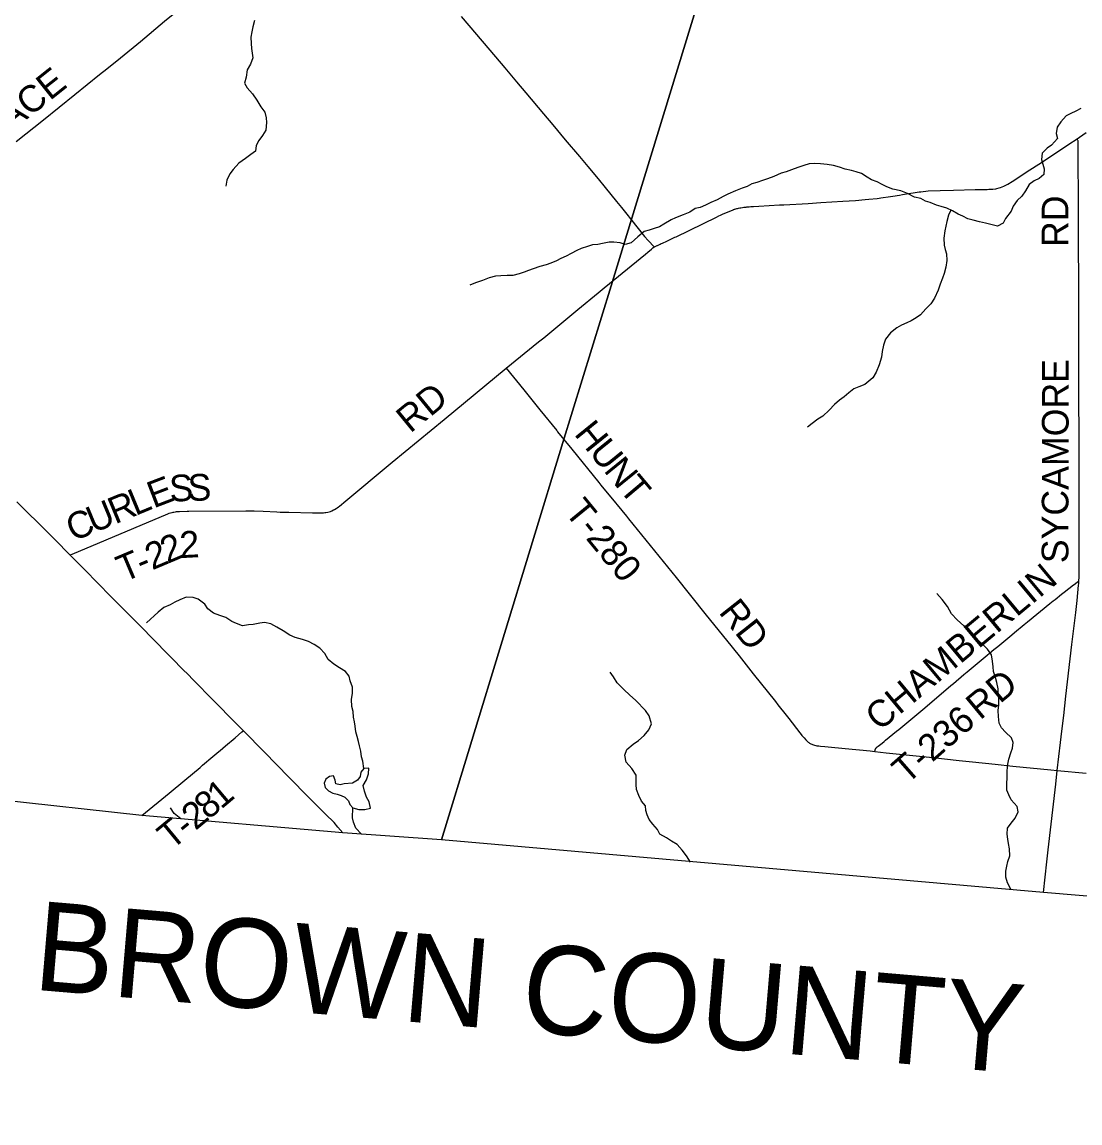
# Model space of a CAD drawing. Extents: x 1442749 to 1756758, y 235267 to 677782.
# Drawn here: x 1554277 to 1566168, y 455971 to 468347 of the extents above; entities that cross this region are included whole.
import ezdxf

# ---------------------------------------------------------------- set-up
doc = ezdxf.new("R2010")
doc.units = 0
for name, color, linetype in [('GM_X_Adjacent_County', 7, 'Continuous'), ('GM_X_Adjacent_County_Text', 7, 'Continuous'), ('GM_X_County', 7, 'Continuous'), ('GM_X_County_Road', 7, 'Continuous'), ('GM_X_Minor_Lake', 7, 'Continuous'), ('GM_X_Minor_River', 7, 'Continuous'), ('GM_X_State_Route', 7, 'Continuous'), ('GM_X_Township', 7, 'Continuous'), ('GM_X_Township_Road', 7, 'Continuous'), ('GM_X_Township_Road_Text', 7, 'Continuous')]:
    doc.layers.add(name, color=color, linetype=linetype)

msp = doc.modelspace()

# ---------------------------------------------------------------- linework, layer by layer
at = {"layer": 'GM_X_Adjacent_County'}
msp.add_lwpolyline([(1570793, 458137), (1565757, 458561), (1558990, 459152), (1557881, 459234), (1555623, 459427), (1553981, 459606), (1549518, 459950), (1546591, 460177), (1546362, 457943), (1546170, 456232), (1545962, 454406), (1545594, 451170), (1544985, 445811), (1544696, 443260), (1544099, 437990), (1544031, 437305), (1543312, 431173)], dxfattribs=at)
at = {"layer": 'GM_X_County'}
msp.add_lwpolyline([(1570793, 458137), (1565757, 458561), (1558990, 459152), (1557881, 459234), (1555623, 459427), (1553981, 459606), (1549518, 459950), (1546591, 460177), (1544018, 460420), (1541653, 460642), (1541666, 460788), (1541796, 462135), (1541846, 462655), (1542090, 465215), (1542849, 473143), (1543136, 476031), (1543818, 482923)], dxfattribs=at)
at = {"layer": 'GM_X_County_Road'}
for points in [[(1559213, 468410), (1559533, 468032), (1559703, 467832), (1559835, 467676), (1559939, 467550), (1560136, 467317), (1560241, 467191), (1560382, 467022), (1560542, 466835), (1560637, 466722), (1560752, 466583), (1560831, 466487), (1560960, 466329), (1561016, 466261), (1561061, 466205)], [(1566135, 467034), (1566163, 467053), (1566237, 467107)], [(1561382, 465819), (1561392, 465824), (1561400, 465828), (1561408, 465831), (1561414, 465834), (1561420, 465837), (1561441, 465846), (1561451, 465850), (1561462, 465856), (1561475, 465862), (1561523, 465883), (1561546, 465894), (1561578, 465909), (1561593, 465917), (1561614, 465927), (1561628, 465934), (1562084, 466155), (1562110, 466167), (1562127, 466175), (1562151, 466186), (1562232, 466221), (1562264, 466234), (1562271, 466237), (1562275, 466239), (1562278, 466240), (1562284, 466242), (1562288, 466244), (1562298, 466247), (1562309, 466250), (1562318, 466252), (1562331, 466255), (1562343, 466257), (1562356, 466259), (1562373, 466262), (1562391, 466265), (1562404, 466266), (1562416, 466267), (1562425, 466268), (1562451, 466271), (1562468, 466272), (1562500, 466275), (1562557, 466278), (1562791, 466292), (1562839, 466294), (1563111, 466309), (1563256, 466317), (1563502, 466332), (1563645, 466342), (1563755, 466351), (1563795, 466355), (1563888, 466365), (1563911, 466368), (1563928, 466370), (1563957, 466374), (1564012, 466382), (1564039, 466386), (1564063, 466390), (1564138, 466402), (1564174, 466409), (1564267, 466425), (1564292, 466429), (1564361, 466438), (1564380, 466440), (1564461, 466448), (1564595, 466455), (1564748, 466459), (1564991, 466465), (1565006, 466465), (1565023, 466465), (1565102, 466466), (1565123, 466466), (1565143, 466467), (1565175, 466468), (1565190, 466470), (1565221, 466473), (1565233, 466476), (1565258, 466482), (1565274, 466487), (1565292, 466493), (1565313, 466502), (1565325, 466508), (1565335, 466513), (1565343, 466517), (1565356, 466525), (1565404, 466553), (1565604, 466684), (1565706, 466751), (1565849, 466844), (1566043, 466973), (1566135, 467034)], [(1561061, 466205), (1561131, 466118), (1561188, 466046), (1561274, 465938), (1561315, 465890), (1561382, 465819)]]:
    msp.add_lwpolyline(points, dxfattribs=at)
at = {"layer": 'GM_X_Minor_Lake'}
for points in [[(1558118, 459957), (1558083, 459915), (1558078, 459865), (1558046, 459823), (1557991, 459792), (1557899, 459785), (1557851, 459772), (1557803, 459783), (1557798, 459825), (1557778, 459875), (1557734, 459864), (1557690, 459834), (1557671, 459790), (1557684, 459742), (1557720, 459706), (1557771, 459679), (1557817, 459666), (1557863, 459651), (1557905, 459635), (1557946, 459594), (1557962, 459550), (1557995, 459515)], [(1557995, 459515), (1558061, 459496), (1558129, 459494), (1558193, 459511), (1558178, 459581), (1558149, 459632), (1558126, 459702), (1558111, 459764), (1558148, 459830), (1558171, 459894), (1558176, 459960), (1558118, 459957)]]:
    msp.add_lwpolyline(points, dxfattribs=at)
at = {"layer": 'GM_X_Minor_River'}
for points in [[(1556891, 468365), (1556872, 468293), (1556861, 468239), (1556850, 468177), (1556851, 468105), (1556856, 468049), (1556865, 467996), (1556869, 467944), (1556844, 467874), (1556807, 467809), (1556795, 467729), (1556778, 467659), (1556808, 467608), (1556867, 467539), (1556916, 467468), (1556961, 467394), (1557006, 467333), (1557021, 467272), (1557024, 467218), (1557017, 467130), (1556980, 467073), (1556937, 467017), (1556908, 466959), (1556899, 466897), (1556849, 466860), (1556790, 466815), (1556713, 466761), (1556648, 466690), (1556611, 466639), (1556580, 466571), (1556567, 466501)], [(1566176, 467377), (1566121, 467344), (1566065, 467319), (1566012, 467291), (1565953, 467226), (1565912, 467164), (1565901, 467096), (1565914, 467038), (1565849, 466963), (1565799, 466931), (1565742, 466874), (1565735, 466802), (1565752, 466751), (1565765, 466697), (1565760, 466635), (1565710, 466590), (1565653, 466562), (1565595, 466521), (1565554, 466449), (1565515, 466388), (1565460, 466342), (1565417, 466279), (1565396, 466221), (1565331, 466140), (1565306, 466088), (1565239, 466053), (1565166, 466070), (1565104, 466087), (1565038, 466102), (1564966, 466121), (1564908, 466135), (1564851, 466164), (1564797, 466187), (1564735, 466224), (1564672, 466253), (1564608, 466272), (1564554, 466289), (1564485, 466318), (1564433, 466334), (1564379, 466365), (1564309, 466380), (1564228, 466421), (1564154, 466448), (1564066, 466468), (1563997, 466495), (1563943, 466521), (1563889, 466550), (1563826, 466573), (1563774, 466604), (1563711, 466643), (1563651, 466664), (1563599, 466678), (1563527, 466695), (1563465, 466716), (1563396, 466733), (1563326, 466744), (1563250, 466755), (1563186, 466758), (1563122, 466753)], [(1563122, 466753), (1563063, 466736), (1562995, 466713), (1562926, 466684), (1562866, 466664), (1562810, 466647), (1562725, 466612), (1562657, 466585), (1562600, 466566), (1562534, 466542), (1562480, 466527), (1562427, 466500), (1562371, 466479), (1562296, 466449), (1562208, 466411), (1562157, 466385), (1562089, 466348), (1562018, 466319), (1561960, 466288), (1561897, 466264), (1561843, 466251), (1561782, 466210), (1561708, 466179), (1561623, 466148), (1561571, 466122), (1561492, 466075), (1561440, 466046), (1561381, 466025), (1561325, 466008), (1561269, 465994), (1561198, 465931), (1561125, 465866), (1561054, 465847), (1561001, 465864), (1560927, 465873), (1560875, 465873), (1560800, 465858), (1560748, 465847), (1560688, 465842), (1560632, 465824), (1560563, 465801), (1560513, 465778), (1560448, 465747), (1560392, 465717), (1560333, 465690), (1560283, 465661), (1560220, 465638), (1560168, 465618), (1560096, 465599), (1560023, 465572), (1559971, 465555), (1559919, 465535), (1559866, 465518), (1559794, 465499), (1559730, 465498), (1559658, 465495), (1559598, 465490), (1559529, 465470), (1559451, 465443), (1559374, 465414), (1559308, 465389)], [(1564715, 466233), (1564691, 466175), (1564670, 466105), (1564659, 466051), (1564650, 465999), (1564637, 465917), (1564642, 465840), (1564651, 465790), (1564666, 465740), (1564673, 465668), (1564660, 465592), (1564643, 465522), (1564622, 465468), (1564597, 465402), (1564574, 465332), (1564533, 465243), (1564492, 465179), (1564437, 465122), (1564376, 465054), (1564326, 465023), (1564271, 464989), (1564221, 464966), (1564162, 464941), (1564108, 464910), (1564039, 464854), (1563982, 464781), (1563961, 464715), (1563946, 464643), (1563935, 464579), (1563912, 464495), (1563878, 464413), (1563839, 464346), (1563748, 464273), (1563682, 464248), (1563627, 464222), (1563571, 464177), (1563518, 464134), (1563465, 464098), (1563410, 464047), (1563348, 463984), (1563278, 463918), (1563222, 463883), (1563157, 463834), (1563106, 463792)], [(1565394, 458593), (1565354, 458670), (1565333, 458733), (1565334, 458803), (1565345, 458859), (1565356, 458911), (1565379, 458973), (1565376, 459053), (1565363, 459111), (1565357, 459163), (1565350, 459216), (1565353, 459286), (1565396, 459341), (1565441, 459397), (1565472, 459469), (1565461, 459527), (1565396, 459604), (1565369, 459660), (1565345, 459713), (1565346, 459785), (1565349, 459853), (1565351, 459931), (1565356, 460005), (1565367, 460059), (1565390, 460131), (1565410, 460183), (1565417, 460247), (1565398, 460299), (1565329, 460363), (1565286, 460413), (1565260, 460464), (1565251, 460542), (1565250, 460606), (1565255, 460670), (1565254, 460738), (1565249, 460803), (1565248, 460853), (1565235, 460923), (1565218, 460977), (1565195, 461046), (1565191, 461100), (1565184, 461162), (1565175, 461233), (1565128, 461299), (1565077, 461348), (1565026, 461395), (1564978, 461450), (1564917, 461513), (1564862, 461558), (1564789, 461627), (1564722, 461696), (1564679, 461777), (1564618, 461854), (1564557, 461923)], [(1558093, 459217), (1558030, 459284), (1558001, 459351), (1557992, 459401), (1557995, 459515), (1558061, 459496), (1558129, 459494), (1558193, 459511), (1558178, 459581), (1558149, 459632), (1558126, 459702), (1558111, 459764), (1558148, 459830), (1558171, 459894), (1558176, 459960), (1558118, 459957), (1558107, 460037), (1558094, 460087), (1558083, 460152), (1558071, 460210), (1558060, 460260), (1558043, 460317), (1558028, 460367), (1558021, 460431), (1558015, 460481), (1558002, 460532), (1557999, 460598), (1557984, 460654), (1557979, 460730), (1557990, 460802), (1557991, 460871), (1557966, 460943), (1557953, 460993), (1557913, 461046), (1557844, 461089), (1557781, 461128), (1557717, 461181), (1557680, 461250), (1557625, 461307), (1557560, 461349), (1557498, 461384), (1557430, 461405), (1557348, 461427), (1557285, 461455), (1557213, 461503), (1557140, 461544), (1557074, 461581), (1557001, 461596), (1556950, 461588), (1556876, 461575), (1556822, 461570), (1556754, 461559), (1556688, 461584), (1556634, 461607), (1556569, 461652), (1556499, 461675), (1556430, 461702), (1556366, 461751), (1556331, 461803), (1556258, 461858), (1556200, 461877), (1556122, 461880), (1556051, 461853), (1555995, 461826), (1555940, 461794), (1555872, 461765), (1555805, 461712), (1555675, 461594)], [(1561789, 458901), (1561745, 458974), (1561698, 459038), (1561639, 459101), (1561577, 459138), (1561522, 459175), (1561446, 459216), (1561421, 459271), (1561366, 459330), (1561325, 459382), (1561303, 459433), (1561288, 459485), (1561283, 459535), (1561238, 459590), (1561208, 459652), (1561185, 459719), (1561178, 459775), (1561180, 459881), (1561131, 459956), (1561068, 460027), (1561053, 460104), (1561076, 460169), (1561147, 460231), (1561205, 460270), (1561268, 460327), (1561321, 460391), (1561350, 460456), (1561326, 460549), (1561286, 460608), (1561176, 460721), (1561105, 460784), (1561046, 460841), (1560967, 460919), (1560924, 460985), (1560888, 461038)], [(1556062, 459391), (1555988, 459450), (1555947, 459515)]]:
    msp.add_lwpolyline(points, dxfattribs=at)
at = {"layer": 'GM_X_State_Route'}
msp.add_lwpolyline([(1557881, 459234), (1557827, 459297), (1557784, 459347), (1557755, 459377), (1557719, 459412), (1557490, 459641), (1557456, 459675), (1557321, 459812), (1557279, 459855), (1556999, 460143), (1556765, 460380), (1556683, 460463), (1556422, 460727), (1556208, 460944), (1556132, 461022), (1556095, 461059), (1555953, 461205), (1555917, 461241), (1555603, 461559), (1555275, 461891), (1554981, 462190), (1554826, 462346), (1554815, 462357), (1554648, 462526), (1554483, 462690), (1554311, 462861), (1554218, 462954)], dxfattribs=at)
at = {"layer": 'GM_X_Township'}
for points in [[(1566747, 484545), (1565221, 479519), (1565146, 479277), (1565133, 479233), (1564414, 476901), (1563836, 475001), (1562630, 471037), (1561114, 466092), (1560897, 465383), (1560357, 463622), (1558990, 459152), (1557881, 459234), (1555623, 459427), (1553981, 459606)], [(1570793, 458137), (1565757, 458561), (1558990, 459152), (1560357, 463622), (1560897, 465383), (1561114, 466092), (1562630, 471037), (1563836, 475001), (1564414, 476901), (1565133, 479233), (1565146, 479277), (1565221, 479519), (1566747, 484545)]]:
    msp.add_lwpolyline(points, dxfattribs=at)
at = {"layer": 'GM_X_Township_Road'}
for points in [[(1554209, 467004), (1554517, 467249), (1554870, 467533), (1555149, 467756), (1555231, 467821), (1555382, 467943), (1555607, 468129), (1555879, 468357), (1556030, 468481), (1556343, 468742), (1556600, 468957), (1556708, 469047), (1556853, 469169), (1556987, 469280), (1557109, 469384), (1557201, 469461)], [(1566155, 462059), (1566155, 462060), (1566156, 462074), (1566157, 462098), (1566158, 462126), (1566158, 462148), (1566157, 463002), (1566157, 463154), (1566157, 463336), (1566157, 463635), (1566156, 464187), (1566155, 464394), (1566153, 465398), (1566152, 465880), (1566150, 466235), (1566150, 466415), (1566148, 466746), (1566148, 466992), (1566148, 466997), (1566148, 466999), (1566148, 467000), (1566147, 467003), (1566147, 467006), (1566147, 467009), (1566146, 467012), (1566146, 467013), (1566145, 467015), (1566141, 467024), (1566135, 467034)], [(1560751, 465303), (1560821, 465360), (1561283, 465738), (1561310, 465760), (1561352, 465795), (1561368, 465808), (1561382, 465819)], [(1559720, 464455), (1560083, 464751), (1560141, 464799), (1560525, 465116), (1560751, 465303)], [(1554815, 462357), (1554839, 462367), (1555915, 462820), (1555929, 462825), (1555947, 462831), (1555963, 462835), (1555975, 462838), (1555984, 462839), (1556002, 462842), (1556012, 462843), (1556036, 462844), (1556048, 462844), (1556134, 462848), (1556152, 462848), (1556793, 462853), (1556829, 462853), (1556841, 462852), (1556866, 462852), (1556884, 462851), (1556988, 462847), (1557142, 462840), (1557179, 462838), (1557275, 462836), (1557542, 462830), (1557629, 462829), (1557650, 462830), (1557666, 462831), (1557680, 462832), (1557692, 462833), (1557712, 462837), (1557727, 462841), (1557742, 462845), (1557760, 462853), (1557778, 462862), (1557788, 462867), (1557806, 462878), (1557817, 462885), (1557832, 462896), (1557846, 462906), (1557867, 462923), (1557895, 462945), (1558436, 463398), (1559021, 463879), (1559720, 464455)], [(1559720, 464455), (1559915, 464212), (1560098, 463987), (1560287, 463755), (1560297, 463742)], [(1560297, 463742), (1560456, 463547), (1560761, 463169), (1560783, 463142), (1560948, 462941), (1560966, 462920), (1561069, 462793), (1561095, 462762), (1561582, 462161), (1561597, 462144), (1561614, 462123), (1561967, 461681), (1562194, 461397), (1562336, 461221), (1562496, 461021), (1562744, 460708), (1562773, 460671), (1562864, 460557), (1562894, 460519), (1563020, 460357), (1563035, 460338), (1563043, 460328), (1563067, 460299), (1563086, 460277), (1563094, 460269), (1563106, 460258), (1563113, 460252), (1563119, 460247), (1563124, 460245), (1563128, 460242), (1563142, 460234), (1563152, 460229), (1563162, 460225), (1563171, 460222), (1563184, 460218), (1563197, 460214), (1563211, 460211), (1563221, 460210), (1563231, 460209), (1563251, 460207), (1563301, 460202), (1563339, 460198), (1563527, 460181), (1563811, 460153), (1563862, 460147)], [(1563862, 460147), (1563863, 460154), (1563864, 460159), (1563865, 460161), (1563865, 460164), (1563866, 460167), (1563867, 460170), (1563868, 460173), (1563870, 460177), (1563872, 460180), (1563874, 460183), (1563876, 460186), (1563878, 460188), (1563879, 460189), (1563881, 460192), (1563886, 460197), (1563890, 460200), (1563898, 460206), (1563944, 460242), (1563967, 460261), (1563983, 460274), (1564107, 460374), (1564131, 460394), (1564425, 460639), (1564718, 460887), (1564745, 460910), (1564864, 461011), (1564900, 461041), (1565123, 461229), (1565151, 461252), (1565200, 461292), (1565244, 461329), (1565401, 461460), (1565432, 461485), (1565540, 461574), (1565578, 461604), (1565828, 461809), (1565865, 461839), (1565888, 461857), (1565961, 461916), (1565989, 461938), (1566094, 462020), (1566102, 462026), (1566116, 462036), (1566138, 462053), (1566140, 462054), (1566142, 462055), (1566143, 462056), (1566145, 462057), (1566146, 462058), (1566147, 462058), (1566148, 462058), (1566149, 462059), (1566150, 462059), (1566151, 462059), (1566151, 462059), (1566152, 462059), (1566153, 462059), (1566155, 462059)], [(1565913, 459934), (1565949, 460248), (1565964, 460374), (1565985, 460552), (1566010, 460767), (1566078, 461350), (1566120, 461709), (1566135, 461846), (1566152, 462018), (1566153, 462033), (1566155, 462049), (1566155, 462059)], [(1555623, 459427), (1555929, 459678), (1556106, 459825), (1556277, 459968), (1556305, 459992), (1556423, 460091), (1556468, 460129), (1556506, 460161), (1556528, 460180), (1556535, 460186), (1556565, 460212), (1556671, 460300), (1556749, 460367), (1556765, 460380)], [(1563862, 460147), (1563990, 460132), (1564512, 460078), (1564809, 460046), (1564959, 460031), (1565214, 460005), (1565413, 459983), (1565842, 459941), (1565913, 459934)], [(1565757, 458561), (1565797, 458905), (1565812, 459042), (1565896, 459780), (1565913, 459934)], [(1565913, 459934), (1566236, 459904)]]:
    msp.add_lwpolyline(points, dxfattribs=at)

# ---------------------------------------------------------------- texts
at = {"layer": 'GM_X_Adjacent_County_Text'}
msp.add_text('BROWN COUNTY', height=1000, rotation=355.1313, dxfattribs=at).set_placement((1554388, 457471))
at = {"layer": 'GM_X_Township_Road_Text'}
for s, rotation, p in [('TRACE', 38.5294, (1553735, 466777)), ('RD', 90, (1566037, 465818)), ('SYCAMORE', 89.8776, (1566037, 462263)), ('RD', 39.3591, (1558640, 463718)), ('H', 309.0393, (1560474, 463714)), ('U', 309.0396, (1560640, 463509)), ('N', 309.084, (1560807, 463304)), ('S', 3.0376, (1555940, 462953)), ('S', 1.1356, (1556140, 462964)), ('T', 310.1022, (1560977, 463094)), ('E', 20.8981, (1555755, 462878)), ('R', 22.5008, (1555322, 462699)), ('L', 22.485, (1555550, 462793)), ('T-280', 309.309, (1560366, 462836)), ('U', 22.5038, (1555078, 462598)), ('C', 22.5008, (1554850, 462504)), ('2', 22.8663, (1555739, 462182)), ('2', 22.9388, (1555910, 462254)), ('2', 3.1082, (1556054, 462320)), ('T', 22.8519, (1555419, 462047)), ('-', 22.848, (1555626, 462134)), ('CHAMBERLIN', 39.8054, (1563914, 460368)), ('RD', 308.3505, (1562099, 461711)), ('RD', 39.6215, (1565045, 460493)), ('T-236', 41.2607, (1564222, 459770)), ('1', 40.0565, (1556513, 459490)), ('8', 39.612, (1556368, 459371)), ('2', 39.5351, (1556226, 459253)), ('T', 39.5005, (1555957, 459032)), ('-', 39.5051, (1556130, 459174))]:
    msp.add_text(s, height=300, rotation=rotation, dxfattribs=at).set_placement(p)

doc.saveas('drawing.dxf')
